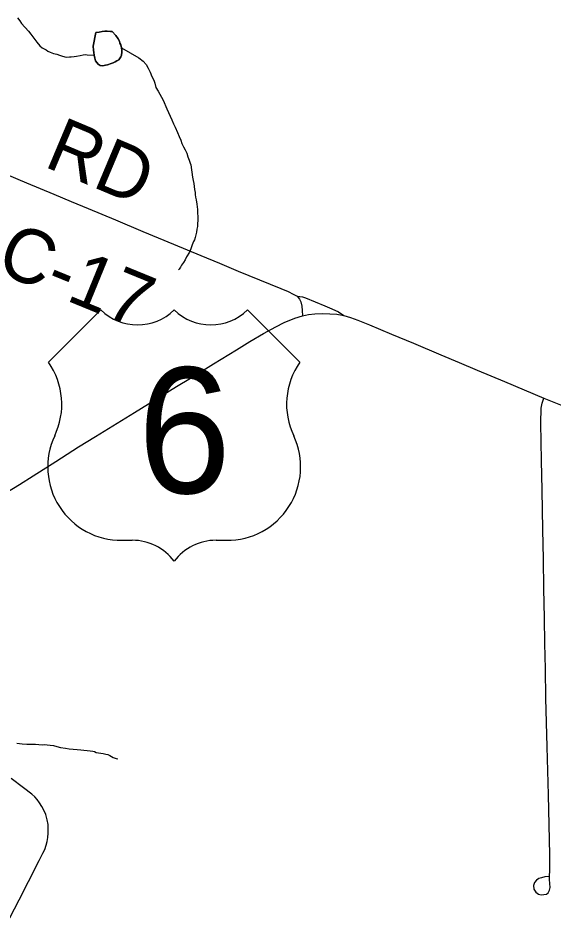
# Model space of a CAD drawing. Extents: x 103424 to 290657, y 38711 to 110967.
# Drawn here: x 214248.4707 to 214248.7515, y 40214.051 to 40214.5231 of the extents above; entities that cross this region are included whole.
import ezdxf

# ---------------------------------------------------------------- set-up
doc = ezdxf.new("R2010")
doc.units = 0
for name, color, linetype in [('GM_X_County_Road', 7, 'Continuous'), ('GM_X_County_Road_Text', 7, 'Continuous'), ('GM_X_Minor_Lake', 7, 'Continuous'), ('GM_X_Minor_River', 7, 'Continuous'), ('GM_X_Township_Road', 7, 'Continuous'), ('GM_X_US_Location', 7, 'Continuous'), ('GM_X_US_Route', 7, 'Continuous'), ('GM_X_US_Shield', 7, 'Continuous')]:
    doc.layers.add(name, color=color, linetype=linetype)

msp = doc.modelspace()

# ---------------------------------------------------------------- linework, layer by layer
at = {"layer": 'GM_X_County_Road'}
for points in [[(214248.464831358, 40214.44095651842), (214248.47513988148, 40214.436641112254), (214248.48948110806, 40214.430669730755), (214248.49855932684, 40214.42688869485), (214248.50764064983, 40214.42310766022), (214248.5219818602, 40214.41713629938), (214248.53632307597, 40214.41116493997), (214248.54431701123, 40214.40783438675), (214248.55231404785, 40214.40450696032), (214248.5666552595, 40214.398535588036), (214248.5765008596, 40214.39443766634), (214248.58634337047, 40214.39033660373), (214248.59747832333, 40214.38576334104), (214248.60861637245, 40214.38119004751), (214248.6124378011, 40214.37959313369), (214248.6151687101, 40214.37828825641), (214248.61714466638, 40214.37717911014), (214248.6178033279, 40214.37652045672), (214248.61849925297, 40214.3755480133), (214248.61913928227, 40214.374174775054), (214248.61965191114, 40214.371909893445), (214248.61987248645, 40214.36964498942), (214248.61994704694, 40214.366867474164)], [(214248.61714466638, 40214.37717911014), (214248.61995637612, 40214.376868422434), (214248.62155019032, 40214.376346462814), (214248.6316909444, 40214.372034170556), (214248.6354346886, 40214.370508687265), (214248.63888641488, 40214.36890246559), (214248.64164217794, 40214.36700106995)]]:
    msp.add_lwpolyline(points, dxfattribs=at)
at = {"layer": 'GM_X_Minor_Lake'}
for points in [[(214248.51155246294, 40214.5154723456), (214248.51182897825, 40214.515521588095), (214248.5133488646, 40214.515727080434), (214248.51486685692, 40214.51593257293), (214248.51638484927, 40214.51613711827), (214248.51752500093, 40214.51614848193), (214248.51923806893, 40214.515976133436), (214248.5201878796, 40214.5159856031), (214248.52211306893, 40214.51391363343), (214248.52327310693, 40214.51221476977), (214248.52404867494, 40214.51089090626), (214248.5242503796, 40214.5099429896), (214248.52464053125, 40214.50899601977), (214248.52503920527, 40214.50747992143), (214248.52524375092, 40214.50615132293), (214248.5252551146, 40214.50520056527), (214248.52508276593, 40214.503677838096), (214248.52471344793, 40214.502724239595), (214248.5235912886, 40214.5011920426), (214248.5226481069, 40214.5006124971), (214248.52170397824, 40214.50003200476), (214248.52075795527, 40214.4996437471), (214248.5196225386, 40214.4992517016), (214248.51773049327, 40214.4984723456), (214248.5165922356, 40214.4982715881), (214248.51526363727, 40214.4980670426), (214248.51393125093, 40214.498244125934), (214248.5127844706, 40214.4988028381), (214248.51143125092, 40214.5006910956), (214248.5110363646, 40214.5020178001), (214248.51063769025, 40214.5035338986), (214248.51062064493, 40214.50505473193), (214248.51041799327, 40214.5061929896), (214248.51020303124, 40214.50828200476), (214248.51155246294, 40214.5154723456)], [(214248.51155246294, 40214.5154723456), (214248.51020303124, 40214.50828200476), (214248.51041799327, 40214.5061929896), (214248.51062064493, 40214.50505473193), (214248.51063769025, 40214.5035338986), (214248.5110363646, 40214.5020178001), (214248.51143125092, 40214.5006910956), (214248.5127844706, 40214.4988028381), (214248.51393125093, 40214.498244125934), (214248.51526363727, 40214.4980670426), (214248.5165922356, 40214.4982715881), (214248.51773049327, 40214.4984723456), (214248.5196225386, 40214.4992517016), (214248.52075795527, 40214.4996437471), (214248.52170397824, 40214.50003200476), (214248.5226481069, 40214.5006124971), (214248.5235912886, 40214.5011920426), (214248.52471344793, 40214.502724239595)], [(214248.52471344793, 40214.502724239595), (214248.52508276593, 40214.503677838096), (214248.5252551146, 40214.50520056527), (214248.52524375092, 40214.50615132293), (214248.52503920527, 40214.50747992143), (214248.52464053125, 40214.50899601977), (214248.5242503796, 40214.5099429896), (214248.52404867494, 40214.51089090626), (214248.52327310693, 40214.51221476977), (214248.52211306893, 40214.51391363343), (214248.5201878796, 40214.5159856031), (214248.51923806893, 40214.515976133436), (214248.51752500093, 40214.51614848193), (214248.51638484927, 40214.51613711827), (214248.51486685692, 40214.51593257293), (214248.5133488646, 40214.515727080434), (214248.51182897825, 40214.515521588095), (214248.51155246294, 40214.5154723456)]]:
    msp.add_lwpolyline(points, dxfattribs=at)
at = {"layer": 'GM_X_Minor_River'}
for points in [[(214248.4704937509, 40214.523093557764), (214248.4716518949, 40214.521585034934), (214248.47261780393, 40214.520263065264), (214248.4762778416, 40214.51611817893), (214248.4774359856, 40214.514608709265), (214248.4785912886, 40214.513289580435), (214248.4795590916, 40214.511778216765), (214248.4807153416, 40214.510459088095), (214248.48225700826, 40214.50857367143), (214248.4834104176, 40214.507444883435), (214248.48455814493, 40214.50688617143), (214248.48551458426, 40214.506325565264)], [(214248.48551458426, 40214.506325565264), (214248.4864719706, 40214.50576401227), (214248.48761875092, 40214.5052053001), (214248.48933844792, 40214.50446287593), (214248.49105246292, 40214.504099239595), (214248.49257992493, 40214.50354431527), (214248.49410738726, 40214.5029893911), (214248.49601269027, 40214.5026276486), (214248.4977229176, 40214.5026456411), (214248.49867272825, 40214.50265416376), (214248.50019166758, 40214.50285965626), (214248.50151931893, 40214.503063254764), (214248.50341609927, 40214.50346192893), (214248.50493219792, 40214.50385776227), (214248.50626269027, 40214.50387007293), (214248.50702500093, 40214.503688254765), (214248.51063769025, 40214.5035338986)], [(214248.52503920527, 40214.50747992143), (214248.53422386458, 40214.502248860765), (214248.53633655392, 40214.50036912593), (214248.5380666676, 40214.4986749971), (214248.53903920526, 40214.4967838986), (214248.54001363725, 40214.49470245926), (214248.54099090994, 40214.49243067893), (214248.54196344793, 40214.49053958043), (214248.54255246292, 40214.488835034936), (214248.5431500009, 40214.486559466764), (214248.5443119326, 40214.48467026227), (214248.54508939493, 40214.48315700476), (214248.54605814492, 40214.481646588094), (214248.54683844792, 40214.479942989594), (214248.54879204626, 40214.47540037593), (214248.54976458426, 40214.473509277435), (214248.55054583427, 40214.471616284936), (214248.55151837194, 40214.469725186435), (214248.55230340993, 40214.4676418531), (214248.55327500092, 40214.46575075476), (214248.55444734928, 40214.46310018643), (214248.55523144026, 40214.4610178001), (214248.55620587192, 40214.45893636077), (214248.55679678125, 40214.45723086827), (214248.55757613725, 40214.45552821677), (214248.55854394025, 40214.4540168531), (214248.55932708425, 40214.45212386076), (214248.55991799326, 40214.45022897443), (214248.56050890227, 40214.44852442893), (214248.5610969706, 40214.44700833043), (214248.56148712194, 40214.44606325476), (214248.56232329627, 40214.439607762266), (214248.5627229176, 40214.437901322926), (214248.5629321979, 40214.436192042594), (214248.56314053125, 40214.434673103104), (214248.5633479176, 40214.433154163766), (214248.5637465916, 40214.43163806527), (214248.56375984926, 40214.430496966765), (214248.5639653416, 40214.42916836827), (214248.56417272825, 40214.42765037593), (214248.56457897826, 40214.42537291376), (214248.56478541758, 40214.42404431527), (214248.56498996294, 40214.42271571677), (214248.56500416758, 40214.42157556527), (214248.56501647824, 40214.42043541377), (214248.5650297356, 40214.41929431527), (214248.56504583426, 40214.41796382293), (214248.5650590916, 40214.41682461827), (214248.56488579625, 40214.415301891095), (214248.5649037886, 40214.41378105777), (214248.56454109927, 40214.41225643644), (214248.5643696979, 40214.410733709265), (214248.56400511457, 40214.409399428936), (214248.56364242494, 40214.407874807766), (214248.56327594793, 40214.40673086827), (214248.56290662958, 40214.40577632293), (214248.56216609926, 40214.40405851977), (214248.56179678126, 40214.40310397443), (214248.56143030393, 40214.401960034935), (214248.56068977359, 40214.40024223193), (214248.55919734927, 40214.39775643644), (214248.55845492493, 40214.396228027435), (214248.55751931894, 40214.39488806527), (214248.55658750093, 40214.39335776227), (214248.5560278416, 40214.39240226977), (214248.55528162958, 40214.3912535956), (214248.5549037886, 40214.39105946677)], [(214248.47016041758, 40214.142708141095), (214248.47301647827, 40214.142355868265), (214248.47529867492, 40214.1421892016), (214248.47757992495, 40214.142211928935), (214248.47986022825, 40214.14223465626), (214248.48176269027, 40214.14206325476), (214248.48347575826, 40214.14189090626), (214248.48480625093, 40214.14190321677), (214248.48613863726, 40214.141726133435), (214248.48766136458, 40214.1415509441), (214248.4893744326, 40214.141378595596), (214248.49108939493, 40214.14101495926), (214248.4929965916, 40214.14046382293), (214248.49566136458, 40214.14010965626), (214248.4975666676, 40214.13974886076), (214248.4996594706, 40214.1395803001), (214248.5017522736, 40214.139410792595), (214248.5036547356, 40214.139239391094), (214248.5053678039, 40214.1390670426), (214248.50708087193, 40214.1388937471)], [(214248.50708087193, 40214.1388937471), (214248.50860359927, 40214.13871855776), (214248.5099359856, 40214.13854147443), (214248.51088863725, 40214.1383615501), (214248.5118450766, 40214.137800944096), (214248.51546344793, 40214.137266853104), (214248.51679867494, 40214.13689942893), (214248.5179397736, 40214.1367204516), (214248.51889810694, 40214.1361598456), (214248.52061969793, 40214.135227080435), (214248.52233655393, 40214.1346740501), (214248.5230988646, 40214.134490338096)]]:
    msp.add_lwpolyline(points, dxfattribs=at)
at = {"layer": 'GM_X_Township_Road'}
for points in [[(214248.7492541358, 40214.1077344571), (214248.74904597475, 40214.11559789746), (214248.74871665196, 40214.128155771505), (214248.74838733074, 40214.140713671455), (214248.74805178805, 40214.1534672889), (214248.74771624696, 40214.166220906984), (214248.74743973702, 40214.18175205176), (214248.74720671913, 40214.19498722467), (214248.74697060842, 40214.208225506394), (214248.7466941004, 40214.22375665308), (214248.74642069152, 40214.23928778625), (214248.74614418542, 40214.25481893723), (214248.74596398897, 40214.26509640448), (214248.74578069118, 40214.27537074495), (214248.7454575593, 40214.29090187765), (214248.7452525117, 40214.30070710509), (214248.74504746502, 40214.310512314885), (214248.74530534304, 40214.31849070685), (214248.74584282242, 40214.32097930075), (214248.74664748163, 40214.32373506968)], [(214248.4664562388, 40214.05096921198), (214248.4713215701, 40214.060538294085), (214248.4761837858, 40214.07010739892), (214248.48194388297, 40214.08111496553), (214248.48386391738, 40214.08495502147), (214248.4847835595, 40214.0869371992), (214248.48555095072, 40214.08914617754), (214248.4860791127, 40214.09116252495), (214248.48641776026, 40214.0932254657), (214248.4866072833, 40214.09543442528), (214248.4866569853, 40214.09754708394), (214248.4865109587, 40214.100091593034), (214248.48611949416, 40214.1025491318), (214248.48531170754, 40214.10517750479), (214248.4843516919, 40214.10752940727), (214248.48328916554, 40214.109446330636), (214248.48204953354, 40214.11141918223), (214248.4807508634, 40214.11314658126), (214248.47960133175, 40214.1145384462), (214248.47806344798, 40214.11598002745), (214248.47369521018, 40214.11933854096), (214248.4672422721, 40214.124132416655)], [(214248.74920441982, 40214.07279482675), (214248.7472129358, 40214.07249344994), (214248.74549796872, 40214.07208956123), (214248.74408434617, 40214.0716359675), (214248.74280432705, 40214.07087167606), (214248.74177905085, 40214.06966621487), (214248.74123846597, 40214.06803823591), (214248.74147769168, 40214.06611198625), (214248.74238179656, 40214.06460516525), (214248.74376744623, 40214.06352087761), (214248.74521522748, 40214.06303932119), (214248.74798655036, 40214.06339970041), (214248.74894967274, 40214.06418262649), (214248.7496828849, 40214.06548440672), (214248.74991590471, 40214.06689491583), (214248.7496735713, 40214.071173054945), (214248.7497077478, 40214.07757004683), (214248.74977609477, 40214.084094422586), (214248.7496207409, 40214.09197961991), (214248.74946541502, 40214.099867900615), (214248.7492541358, 40214.1077344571)]]:
    msp.add_lwpolyline(points, dxfattribs=at)
at = {"layer": 'GM_X_US_Route'}
for points in [[(214248.46444921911, 40214.27394158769), (214248.47155149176, 40214.278430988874), (214248.4786506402, 40214.282920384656), (214248.49057472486, 40214.290519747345), (214248.50249880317, 40214.29811910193), (214248.51149625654, 40214.30362754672), (214248.52049678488, 40214.30913287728), (214248.53192688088, 40214.316129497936), (214248.5392901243, 40214.32068725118), (214248.54665336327, 40214.32524499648), (214248.55398862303, 40214.32971575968), (214248.56132390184, 40214.3341865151), (214248.5733163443, 40214.34163985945), (214248.58530877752, 40214.349090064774), (214248.59241725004, 40214.35334957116), (214248.59952572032, 40214.35760906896), (214248.6059538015, 40214.36114465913), (214248.61044940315, 40214.36342819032), (214248.61605107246, 40214.36567132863), (214248.61994704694, 40214.366867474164), (214248.62316263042, 40214.36747329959), (214248.62657085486, 40214.367861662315), (214248.6304668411, 40214.36800768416), (214248.63441254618, 40214.36795798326), (214248.6379698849, 40214.36770942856), (214248.64164217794, 40214.36700106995), (214248.64512805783, 40214.36595716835), (214248.6489774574, 40214.36454976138), (214248.65516320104, 40214.36216368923), (214248.6667206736, 40214.35730458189), (214248.67828127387, 40214.35244857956), (214248.6926038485, 40214.34643372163), (214248.7021760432, 40214.34241657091), (214248.71174514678, 40214.33839629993), (214248.72606771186, 40214.332381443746), (214248.73635760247, 40214.32805981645), (214248.74664748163, 40214.32373506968)], [(214248.74664748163, 40214.32373506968), (214248.7553404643, 40214.32009696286), (214248.76403343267, 40214.31646194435), (214248.77839327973, 40214.31053718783), (214248.78720740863, 40214.30690216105), (214248.79602153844, 40214.303264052), (214248.80429820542, 40214.29979989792), (214248.8125717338, 40214.29633887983), (214248.8259529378, 40214.290870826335), (214248.83933723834, 40214.28540587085), (214248.84982286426, 40214.28111531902), (214248.8603116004, 40214.27682164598), (214248.86923445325, 40214.273108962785), (214248.8781573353, 40214.269396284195), (214248.89238359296, 40214.26346839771), (214248.9066098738, 40214.257537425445), (214248.9209479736, 40214.25156295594), (214248.9251106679, 40214.24982843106)]]:
    msp.add_lwpolyline(points, dxfattribs=at)
at = {"layer": 'GM_X_US_Shield'}
for p, q in [((214248.51424430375, 40214.36996277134), (214248.48677842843, 40214.34249689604)), ((214248.61861462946, 40214.34249689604), (214248.59114875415, 40214.36996277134)), ((214248.5252306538, 40214.24911292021), (214248.53072382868, 40214.24911292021)), ((214248.57466922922, 40214.24911292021), (214248.5801624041, 40214.24911292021))]:
    msp.add_line(p, q, dxfattribs=at)
for centre, radius, start, end in [((214248.5334704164, 40214.389577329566), 0.027465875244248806, 225.57299599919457, 314.4270040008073), ((214248.57192264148, 40214.389577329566), 0.027465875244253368, 225.57299599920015, 314.4270040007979), ((214248.45528056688, 40214.3204410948), 0.038452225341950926, 334.5471236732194, 35.000929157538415), ((214248.650112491, 40214.3204410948), 0.038452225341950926, 144.99907084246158, 205.4528763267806), ((214248.52480231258, 40214.287562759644), 0.038452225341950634, 154.8319194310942, 270.63826363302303), ((214248.58059074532, 40214.287562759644), 0.038452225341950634, 269.36173636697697, 25.168080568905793), ((214248.53072382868, 40214.221647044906), 0.027465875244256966, 36.86989764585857, 89.99999993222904), ((214248.57466922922, 40214.221647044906), 0.027465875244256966, 90.00000006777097, 143.13010235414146)]:
    msp.add_arc(centre, radius, start, end, dxfattribs=at)

# ---------------------------------------------------------------- texts
at = {"layer": 'GM_X_County_Road_Text'}
for s, height, rotation, p in [('RD', 0.02840909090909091, 337.189821, (214248.48365506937, 40214.44548205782)), ('C-17', 0.028409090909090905, 337.75097800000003, (214248.4581757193, 40214.39042538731))]:
    msp.add_text(s, height=height, rotation=rotation, dxfattribs=at).set_placement(p)
at = {"layer": 'GM_X_US_Location'}
for s, p in [('0', (214248.55266046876, 40214.30627167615)), ('/', (214248.55266972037, 40214.30627167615))]:
    msp.add_text(s, height=9.46969696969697e-05, dxfattribs=at).set_placement(p)
msp.add_text('6', height=9.46969696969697e-05, rotation=1e-05, dxfattribs=at).set_placement((214248.5431131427, 40214.28666933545))
at = {"layer": 'GM_X_US_Shield'}
msp.add_text('6', height=0.06591810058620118, dxfattribs=at).set_placement((214248.53353786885, 40214.273832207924))

doc.saveas('drawing.dxf')
